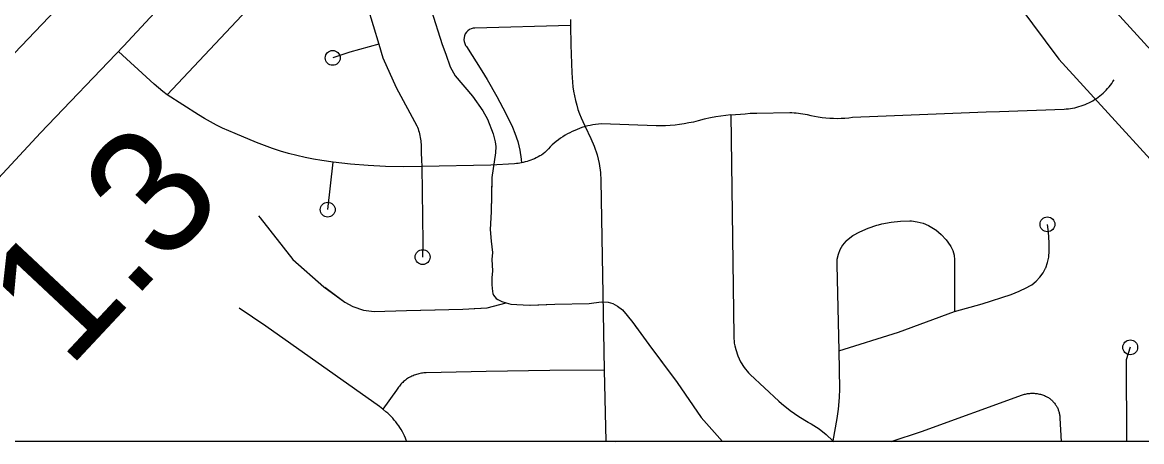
# Model space of a CAD drawing. Extents: x 309348 to 309445, y 336383 to 336484.
# Drawn here: x 309355.481 to 309357.199, y 336384.924 to 336385.567 of the extents above; entities that cross this region are included whole.
import ezdxf

# ---------------------------------------------------------------- set-up
doc = ezdxf.new("R2010")
doc.units = 0
doc.layers.add('R_Annotation', color=7, linetype='Continuous')
doc.layers.add('R_Border Notes', color=7, linetype='Continuous')

msp = doc.modelspace()

# ---------------------------------------------------------------- linework, layer by layer
at = {"layer": 'R_Annotation'}
for points in [[(309357.3745, 336385.3472), (309357.1593, 336385.5824), (309357.1127, 336385.6451), (309357.1084, 336385.6588), (309357.1083, 336385.6748), (309357.114, 336385.6998), (309357.1328, 336385.7624), (309357.1427, 336385.821), (309357.141, 336385.8971), (309357.1349, 336385.9437), (309357.0739, 336386.1255), (309357.0556, 336386.1909), (309356.9706, 336386.6572), (309358.5935, 336386.7096)], [(309356.5323, 336386.6418), (309356.5771, 336386.6425), (309356.6376, 336386.6478), (309356.8388, 336386.6527), (309356.8557, 336386.6533), (309356.9447, 336386.1654), (309356.9652, 336386.0921), (309357.0236, 336385.9179), (309357.0275, 336385.8883), (309357.0288, 336385.8294), (309357.0219, 336385.7884), (309357.0039, 336385.7287), (309356.9946, 336385.6871), (309356.9948, 336385.6411), (309357.01, 336385.5927), (309357.0715, 336385.51), (309357.2929, 336385.2679)], [(309354.9151, 336384.9236), (309355.193, 336385.2244), (309355.4256, 336385.475), (309355.5533, 336385.6083), (309355.8317, 336385.9081), (309355.8678, 336385.9472), (309355.952, 336385.8709), (309355.9151, 336385.8309), (309355.636, 336385.5303), (309355.5084, 336385.397), (309355.2763, 336385.147), (309355.0699, 336384.9236)], [(309355.9663, 336385.7354), (309355.9797, 336385.692), (309356.002, 336385.6194), (309356.0278, 336385.533)], [(309355.8337, 336385.5945), (309355.703, 336385.4555)], [(309356.1079, 336385.5857), (309356.125, 336385.5329), (309356.1309, 336385.5179), (309356.1372, 336385.4987), (309356.1449, 336385.4847), (309356.1714, 336385.4536), (309356.1872, 336385.4309), (309356.1945, 336385.4183), (309356.2032, 336385.3956), (309356.2064, 336385.3834), (309356.2074, 336385.376), (309356.2071, 336385.3666), (309356.2015, 336385.3285), (309356.2004, 336385.2761), (309356.1987, 336385.2489), (309356.2004, 336385.231), (309356.2022, 336385.2136), (309356.2011, 336385.2027), (309356.2025, 336385.1856), (309356.2011, 336385.1748), (309356.2011, 336385.164), (309356.2025, 336385.1538), (309356.2029, 336385.151), (309356.2039, 336385.1482), (309356.2057, 336385.1458), (309356.2078, 336385.1433), (309356.2106, 336385.1416), (309356.2165, 336385.1384), (309356.2235, 336385.1363), (309356.2305, 336385.1346), (309356.2587, 336385.1329), (309356.2982, 336385.1346), (309356.3506, 336385.1356), (309356.3691, 336385.1381), (309356.3799, 336385.1374), (309356.3869, 336385.1353), (309356.3942, 336385.1315), (309356.4019, 336385.1255), (309356.4092, 336385.1168), (309356.4176, 336385.1063), (309356.4421, 336385.0724), (309356.4857, 336385.0144), (309356.5227, 336384.9606), (309356.5553, 336384.9236)], [(309356.3221, 336385.5712), (309356.3222, 336385.5621)], [(309356.3222, 336385.5621), (309356.1754, 336385.558), (309356.1725, 336385.5577), (309356.1695, 336385.5568), (309356.1668, 336385.5555), (309356.1643, 336385.5537), (309356.1622, 336385.5515), (309356.1605, 336385.5489), (309356.1598, 336385.5475)], [(309356.3222, 336385.5621), (309356.3227, 336385.5322), (309356.324, 336385.4893), (309356.3243, 336385.4822), (309356.3249, 336385.475), (309356.3257, 336385.4679), (309356.3268, 336385.4609), (309356.3281, 336385.4538), (309356.3297, 336385.4469), (309356.3315, 336385.4399), (309356.3335, 336385.4331), (309356.3358, 336385.4263), (309356.3383, 336385.4201), (309356.341, 336385.4145), (309356.3445, 336385.4071)], [(309356.1219, 336385.5425), (309356.125, 336385.5329), (309356.1309, 336385.5179), (309356.1372, 336385.4987), (309356.1449, 336385.4847), (309356.1714, 336385.4536), (309356.1872, 336385.4309), (309356.1945, 336385.4183), (309356.2032, 336385.3956), (309356.2058, 336385.3857)], [(309356.1598, 336385.5475), (309356.1593, 336385.5461), (309356.1586, 336385.5432), (309356.1584, 336385.5401), (309356.1587, 336385.5371), (309356.1596, 336385.5342), (309356.1609, 336385.5314), (309356.1624, 336385.5294), (309356.1859, 336385.4923), (309356.1942, 336385.4788), (309356.209, 336385.4531), (309356.2228, 336385.4268), (309356.2328, 336385.406), (309356.2366, 336385.3969), (309356.241, 336385.3839), (309356.2442, 336385.3706), (309356.2463, 336385.357), (309356.2468, 336385.3513)], [(309355.703, 336385.4555), (309355.6962, 336385.4607), (309355.6896, 336385.4661), (309355.6831, 336385.4717), (309355.6768, 336385.4774), (309355.6285, 336385.5222)], [(309356.0278, 336385.533), (309355.9832, 336385.5212), (309355.9571, 336385.5122)], [(309356.0278, 336385.533), (309356.034, 336385.5124), (309356.0544, 336385.4665), (309356.086, 336385.4082), (309356.087, 336385.4057), (309356.088, 336385.4032), (309356.0889, 336385.4006), (309356.0896, 336385.3981), (309356.0903, 336385.3955), (309356.091, 336385.3929), (309356.0915, 336385.3902), (309356.0919, 336385.3876), (309356.0922, 336385.3849), (309356.0925, 336385.3822), (309356.0926, 336385.3796), (309356.0927, 336385.3769), (309356.0927, 336385.3664), (309356.0931, 336385.3559), (309356.0936, 336385.3455)], [(309356.9805, 336385.43), (309357.0796, 336385.4337), (309357.0829, 336385.4339), (309357.0861, 336385.4342), (309357.0894, 336385.4346), (309357.0927, 336385.4351), (309357.0959, 336385.4358), (309357.0991, 336385.4365), (309357.1023, 336385.4374), (309357.1055, 336385.4384), (309357.1086, 336385.4395), (309357.1117, 336385.4407), (309357.1147, 336385.442), (309357.1177, 336385.4434), (309357.1206, 336385.4449), (309357.1235, 336385.4465), (309357.1263, 336385.4482), (309357.1291, 336385.45), (309357.1318, 336385.4519), (309357.1344, 336385.4539), (309357.137, 336385.456), (309357.1395, 336385.4582), (309357.1419, 336385.4605), (309357.1442, 336385.4628), (309357.1464, 336385.4653), (309357.1486, 336385.4678), (309357.1507, 336385.4703), (309357.1526, 336385.473), (309357.1545, 336385.4757), (309357.1563, 336385.4785)], [(309355.9577, 336385.3523), (309355.9403, 336385.3547), (309355.9274, 336385.3568), (309355.9146, 336385.3593), (309355.9019, 336385.3622), (309355.8893, 336385.3655), (309355.8768, 336385.3692), (309355.8645, 336385.3733), (309355.8523, 336385.3777), (309355.8402, 336385.3826), (309355.8074, 336385.3964), (309355.7977, 336385.4004), (309355.7881, 336385.4046), (309355.7787, 336385.4092), (309355.7693, 336385.4141), (309355.7602, 336385.4193), (309355.7512, 336385.4247), (309355.703, 336385.4555)], [(309356.568, 336385.4247), (309356.5453, 336385.4219), (309356.5369, 336385.4204), (309356.5272, 336385.4182), (309356.5177, 336385.4156), (309356.5107, 336385.4138), (309356.5037, 336385.4123), (309356.4966, 336385.4109), (309356.4895, 336385.4098), (309356.4824, 336385.409), (309356.4752, 336385.4084), (309356.468, 336385.408), (309356.4608, 336385.4079), (309356.4537, 336385.408), (309356.3694, 336385.4109), (309356.365, 336385.4105), (309356.3606, 336385.41), (309356.3563, 336385.4093), (309356.3523, 336385.4086), (309356.3485, 336385.408), (309356.3445, 336385.4071)], [(309356.568, 336385.4247), (309356.5901, 336385.4266), (309356.5977, 336385.4272), (309356.6082, 336385.4272), (309356.6584, 336385.4282), (309356.6618, 336385.4282), (309356.6652, 336385.4281), (309356.6685, 336385.4279), (309356.6719, 336385.4276), (309356.6752, 336385.4271), (309356.6786, 336385.4266), (309356.6819, 336385.4259), (309356.6852, 336385.4251), (309356.6909, 336385.4237), (309356.6966, 336385.4226), (309356.7023, 336385.4216), (309356.7081, 336385.4207), (309356.714, 336385.4201), (309356.7198, 336385.4197), (309356.7256, 336385.4195), (309356.7315, 336385.4194), (309356.7373, 336385.4196), (309356.7432, 336385.4199), (309356.749, 336385.4204), (309356.7548, 336385.4211), (309356.7935, 336385.4226)], [(309356.568, 336385.4247), (309356.5726, 336385.0856), (309356.5726, 336385.085), (309356.5734, 336385.0748), (309356.5742, 336385.0706)], [(309356.7935, 336385.4226), (309356.96, 336385.4292), (309356.9805, 336385.43)], [(309356.3445, 336385.4071), (309356.3395, 336385.4054), (309356.3358, 336385.404), (309356.3322, 336385.4025), (309356.3284, 336385.401), (309356.3246, 336385.3993), (309356.3209, 336385.3974), (309356.3173, 336385.3955), (309356.3137, 336385.3934), (309356.3102, 336385.3912), (309356.3068, 336385.3889), (309356.3034, 336385.3865), (309356.3001, 336385.384), (309356.297, 336385.3813), (309356.2939, 336385.3786), (309356.2909, 336385.3757), (309356.288, 336385.3728), (309356.2851, 336385.3698), (309356.2826, 336385.3671), (309356.28, 336385.3649), (309356.2774, 336385.3632), (309356.2748, 336385.3617), (309356.2722, 336385.3602), (309356.2695, 336385.3588), (309356.2667, 336385.3575), (309356.2639, 336385.3563), (309356.2611, 336385.3552), (309356.2582, 336385.3542), (309356.2553, 336385.3533), (309356.2524, 336385.3525), (309356.2495, 336385.3518), (309356.2468, 336385.3513)], [(309356.3445, 336385.4071), (309356.3532, 336385.3887), (309356.3583, 336385.3768), (309356.3627, 336385.3636), (309356.3659, 336385.3501), (309356.368, 336385.3364), (309356.3688, 336385.3242), (309356.3739, 336385.0332)], [(309355.9494, 336385.2794), (309355.9577, 336385.3523)], [(309356.0936, 336385.3455), (309356.0652, 336385.3452), (309356.0383, 336385.3458), (309356.0114, 336385.3472), (309355.9845, 336385.3494), (309355.9577, 336385.3523)], [(309356.2468, 336385.3513), (309356.2442, 336385.3508), (309356.2415, 336385.3504), (309356.2389, 336385.3501), (309356.2362, 336385.3499), (309356.1995, 336385.3475), (309356.0936, 336385.3455)], [(309356.0936, 336385.3455), (309356.0956, 336385.2288), (309356.095, 336385.2066)], [(309356.2014, 336385.3262), (309356.2004, 336385.2761), (309356.1987, 336385.2489), (309356.2004, 336385.231), (309356.2022, 336385.2136), (309356.2011, 336385.2027), (309356.2025, 336385.1856), (309356.2011, 336385.1748), (309356.2011, 336385.164), (309356.2025, 336385.1538), (309356.2029, 336385.151), (309356.2039, 336385.1482), (309356.2047, 336385.1471)], [(309355.8432, 336385.2699), (309355.8457, 336385.267), (309355.896, 336385.2027), (309355.9436, 336385.1612), (309355.9754, 336385.1375), (309355.9878, 336385.1308), (309356.0044, 336385.1252), (309356.0205, 336385.1231), (309356.0705, 336385.1246), (309356.1569, 336385.1267), (309356.1939, 336385.1289), (309356.2235, 336385.1363)], [(309355.8432, 336385.2699), (309355.8457, 336385.267), (309355.896, 336385.2027), (309355.8994, 336385.1997)], [(309356.7453, 336385.2317), (309356.7507, 336385.2364), (309356.7555, 336385.2396), (309356.7663, 336385.2454), (309356.779, 336385.251), (309356.7921, 336385.2554), (309356.7949, 336385.2562), (309356.8, 336385.2575), (309356.8141, 336385.2603), (309356.8285, 336385.2618), (309356.8429, 336385.2621), (309356.8441, 336385.262), (309356.8453, 336385.262), (309356.8543, 336385.2609), (309356.863, 336385.2587), (309356.8714, 336385.2553), (309356.8791, 336385.2507), (309356.8817, 336385.2489), (309356.8826, 336385.2483), (309356.8908, 336385.2411), (309356.8983, 336385.2332), (309356.9047, 336385.2244), (309356.9055, 336385.2231), (309356.9087, 336385.2167), (309356.9107, 336385.2098), (309356.9115, 336385.2026), (309356.9114, 336385.2001), (309356.9111, 336385.1233)], [(309357.0511, 336385.1895), (309357.0514, 336385.1903), (309357.0542, 336385.1983), (309357.0559, 336385.2067), (309357.0561, 336385.2093), (309357.0564, 336385.2137), (309357.0567, 336385.2292), (309357.0558, 336385.2447), (309357.0553, 336385.2491), (309357.054, 336385.2568)], [(309356.7453, 336385.2317), (309356.7447, 336385.231), (309356.7397, 336385.2249), (309356.7356, 336385.218), (309356.7327, 336385.2105), (309356.731, 336385.2027), (309356.7306, 336385.1947), (309356.7306, 336385.1945), (309356.7339, 336385.0627)], [(309356.9111, 336385.1233), (309356.954, 336385.1348), (309356.9981, 336385.1494), (309357.0105, 336385.1541), (309357.0225, 336385.1599), (309357.0269, 336385.1624), (309357.0299, 336385.1643), (309357.0366, 336385.1696), (309357.0425, 336385.1757), (309357.0475, 336385.1827), (309357.0511, 336385.1895)], [(309355.9448, 336385.1604), (309355.9754, 336385.1375), (309355.9878, 336385.1308), (309356.0044, 336385.1252), (309356.0205, 336385.1231), (309356.0705, 336385.1246), (309356.1144, 336385.1257)], [(309356.0338, 336384.9733), (309356.0287, 336384.9772), (309355.8543, 336385.1008), (309355.8137, 336385.1284)], [(309356.1744, 336385.1278), (309356.1939, 336385.1289), (309356.2235, 336385.1363)], [(309356.261, 336385.133), (309356.2982, 336385.1346), (309356.3506, 336385.1356), (309356.3691, 336385.1381), (309356.3799, 336385.1374), (309356.3869, 336385.1353), (309356.3942, 336385.1315), (309356.4019, 336385.1255), (309356.4092, 336385.1168), (309356.4176, 336385.1063), (309356.424, 336385.0975)], [(309356.7339, 336385.0627), (309356.8256, 336385.0914), (309356.9111, 336385.1233)], [(309356.5742, 336385.0706), (309356.5755, 336385.0648), (309356.5787, 336385.055), (309356.5831, 336385.0458), (309356.5886, 336385.0371), (309356.5951, 336385.0292), (309356.5976, 336385.0266), (309356.6418, 336384.9858), (309356.646, 336384.982), (309356.6589, 336384.9715), (309356.6725, 336384.9619), (309356.6868, 336384.9533), (309356.6872, 336384.9531), (309356.6916, 336384.9507), (309356.7034, 336384.943), (309356.7146, 336384.9343), (309356.7248, 336384.9249)], [(309356.7339, 336385.0627), (309356.7347, 336385.0043), (309356.7345, 336384.9911), (309356.733, 336384.9734), (309356.7309, 336384.959), (309356.7248, 336384.9249)], [(309357.181, 336385.0682), (309357.175, 336385.0489), (309357.1754, 336384.9236)], [(309356.4596, 336385.0492), (309356.4857, 336385.0144), (309356.5227, 336384.9606), (309356.5553, 336384.9236)], [(309356.3739, 336385.0332), (309356.2905, 336385.0326), (309356.1925, 336385.031), (309356.1006, 336385.0291), (309356.0987, 336385.029), (309356.0968, 336385.0289), (309356.095, 336385.0287), (309356.0931, 336385.0284), (309356.0912, 336385.0281), (309356.0894, 336385.0277), (309356.0875, 336385.0272), (309356.0857, 336385.0267), (309356.0839, 336385.0261), (309356.0821, 336385.0254), (309356.0803, 336385.0247), (309356.0786, 336385.0239), (309356.0769, 336385.0231), (309356.0752, 336385.0222), (309356.0736, 336385.0212), (309356.072, 336385.0202), (309356.0704, 336385.0192), (309356.0689, 336385.018), (309356.0674, 336385.0169), (309356.0659, 336385.0156), (309356.0645, 336385.0144), (309356.0632, 336385.0131), (309356.0618, 336385.0117), (309356.0606, 336385.0103), (309356.0593, 336385.0088), (309356.0582, 336385.0073), (309356.0571, 336385.0058), (309356.056, 336385.0042), (309356.055, 336385.0026), (309356.0338, 336384.9733)], [(309356.3739, 336385.0332), (309356.3762, 336384.9244)], [(309356.8143, 336384.9236), (309356.8609, 336384.939), (309357.0156, 336384.9952), (309357.0172, 336384.9957), (309357.0187, 336384.9962), (309357.0203, 336384.9966), (309357.0219, 336384.9969), (309357.0236, 336384.9972), (309357.0252, 336384.9974), (309357.0268, 336384.9976), (309357.0285, 336384.9977), (309357.0301, 336384.9978), (309357.0318, 336384.9978), (309357.0334, 336384.9977), (309357.0351, 336384.9976), (309357.0367, 336384.9975), (309357.0383, 336384.9972), (309357.0399, 336384.997), (309357.0416, 336384.9966), (309357.0432, 336384.9962), (309357.0447, 336384.9958), (309357.0463, 336384.9953), (309357.0479, 336384.9947), (309357.0494, 336384.9941), (309357.0509, 336384.9935), (309357.0521, 336384.9929), (309357.0532, 336384.9923), (309357.0543, 336384.9916), (309357.0555, 336384.991), (309357.0565, 336384.9903), (309357.0576, 336384.9895), (309357.0586, 336384.9887), (309357.0596, 336384.9879), (309357.0606, 336384.987), (309357.0615, 336384.9861), (309357.0625, 336384.9852), (309357.0633, 336384.9843), (309357.0642, 336384.9833), (309357.065, 336384.9823), (309357.0658, 336384.9812), (309357.0665, 336384.9802), (309357.0673, 336384.9791), (309357.0679, 336384.978), (309357.0686, 336384.9769), (309357.0692, 336384.9757), (309357.0697, 336384.9745), (309357.0702, 336384.9733), (309357.0707, 336384.9721), (309357.0711, 336384.9709), (309357.0715, 336384.9697), (309357.0719, 336384.9684), (309357.0722, 336384.9671), (309357.0724, 336384.9659), (309357.0727, 336384.9646), (309357.0728, 336384.9633), (309357.073, 336384.962), (309357.0731, 336384.9607), (309357.0731, 336384.9594), (309357.0748, 336384.9236)], [(309356.0708, 336384.9236), (309356.07, 336384.9256), (309356.0687, 336384.929), (309356.0672, 336384.9323), (309356.0656, 336384.9356), (309356.064, 336384.9388), (309356.0622, 336384.9419), (309356.0603, 336384.945), (309356.0583, 336384.948), (309356.0561, 336384.951), (309356.0539, 336384.9539), (309356.0516, 336384.9567), (309356.0492, 336384.9594), (309356.0467, 336384.962), (309356.0442, 336384.9646), (309356.0415, 336384.967), (309356.0388, 336384.9694), (309356.0338, 336384.9733)], [(309356.3762, 336384.9244), (309356.376, 336384.9236)], [(309356.3762, 336384.9244), (309356.3913, 336384.9236)], [(309356.7248, 336384.9249), (309356.7261, 336384.9236)]]:
    msp.add_lwpolyline(points, dxfattribs=at)
for centre in [(309355.9571, 336385.5122), (309355.9494, 336385.2794), (309357.054, 336385.2568), (309356.095, 336385.2066), (309357.181, 336385.0682)]:
    msp.add_circle(centre, 0.0114, dxfattribs=at)
at = {"layer": 'R_Border Notes'}
msp.add_line((309372.2951, 336384.9236), (309354.7401, 336384.9236), dxfattribs=at)

# ---------------------------------------------------------------- texts
at = {"layer": 'R_Annotation'}
msp.add_text('1.3', height=0.19206, rotation=46.889, dxfattribs=at).set_placement((309355.5513, 336385.0336))

doc.saveas('drawing.dxf')
